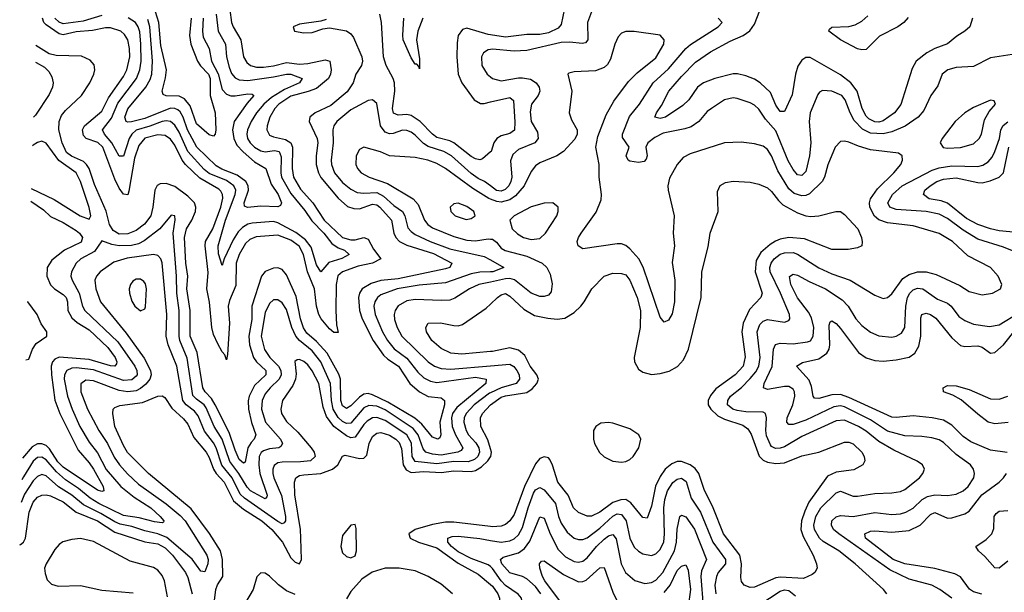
# Model space of a CAD drawing. Header units: inches. Extents: x 1694797 to 1849917, y 907313 to 1017959.
# Tile 317 of 656: x 1697807 to 1702394, y 1006777 to 1009444. Entities that reach past the tile are written whole.
import ezdxf

# ---------------------------------------------------------------- set-up
doc = ezdxf.new("R2010")
doc.units = ezdxf.units.IN
doc.header["$MEASUREMENT"] = 0
doc.layers.add('B6090', color=7, linetype='Continuous')
doc.layers.add('B7000', color=7, linetype='Continuous')

msp = doc.modelspace()

# ---------------------------------------------------------------- linework, layer by layer
at = {"layer": 'B6090', "color": 5}
for points, elevation in [([(1698778.3, 1009550), (1698793.7, 1009430), (1698800.7, 1009410), (1698837, 1009350), (1698850.1, 1009270), (1698864.3, 1009244.3), (1698881.5, 1009230), (1698910, 1009222.5), (1698943.1, 1009223.1), (1698990, 1009228.7), (1699050, 1009244), (1699110, 1009237.2), (1699150, 1009240.2), (1699230, 1009257.4), (1699252.5, 1009250), (1699257.7, 1009210), (1699254.6, 1009190), (1699245.1, 1009170), (1699190, 1009123.7), (1699151.5, 1009108.5), (1699070, 1009087.5), (1699013.9, 1009050), (1698995.5, 1009030), (1698972.6, 1008990), (1698959.3, 1008950), (1698958.3, 1008930), (1698970, 1008906.6), (1698990, 1008897.7), (1699045.5, 1008885.5), (1699070.1, 1008870), (1699077.1, 1008850), (1699075.8, 1008750), (1699082.5, 1008710), (1699114.4, 1008654.4), (1699172.1, 1008590), (1699225.7, 1008510), (1699310.8, 1008430), (1699350, 1008418), (1699370, 1008418.2), (1699410, 1008429.2), (1699430, 1008422.1), (1699455.4, 1008375.4), (1699488.8, 1008330), (1699451.2, 1008310), (1699384, 1008296), (1699310.1, 1008270), (1699288.5, 1008251.5), (1699280.7, 1008210), (1699279.8, 1008090), (1699282.8, 1008022.8), (1699290, 1007987.6), (1699270, 1007987), (1699250, 1008003.7), (1699211.1, 1008050), (1699200.4, 1008070), (1699189.4, 1008109.4), (1699180.1, 1008190), (1699147.7, 1008270), (1699129.7, 1008350), (1699108.7, 1008388.7), (1699070, 1008417), (1699010, 1008440.7), (1698908, 1008432), (1698879.5, 1008420.5), (1698859.1, 1008400.9), (1698829.2, 1008350.8), (1698815.5, 1008310), (1698813.5, 1008206.5), (1698784.4, 1008135.6), (1698778.8, 1008110), (1698784.1, 1008030), (1698775.2, 1007884.8), (1698770, 1007859), (1698763.3, 1007883.3), (1698750, 1007896.4), (1698730, 1007934), (1698710, 1007978.2), (1698701.3, 1008010), (1698691.7, 1008128.3), (1698679.4, 1008190), (1698685.6, 1008265.6), (1698671.4, 1008390), (1698672.5, 1008410), (1698706.8, 1008470), (1698743.9, 1008570), (1698752.7, 1008612.7), (1698751.9, 1008630), (1698744.4, 1008644.4), (1698734.5, 1008654.5), (1698646, 1008706), (1698579.6, 1008770), (1698563.5, 1008790), (1698530, 1008859.4), (1698510, 1008887.1), (1698484.1, 1008904.1), (1698450, 1008908), (1698390, 1008891.2), (1698361.8, 1008858.2), (1698341.9, 1008798.1), (1698315.3, 1008644.7), (1698310, 1008628.7), (1698290, 1008630.6), (1698270, 1008658.4), (1698250, 1008701.6), (1698193.7, 1008850), (1698171.3, 1008871.3), (1698116.8, 1008890), (1698103.8, 1008903.8), (1698098.9, 1008930), (1698108.4, 1008950), (1698190, 1009018.1), (1698221, 1009079), (1698290, 1009179.8), (1698305.7, 1009210), (1698319.8, 1009270), (1698318.9, 1009310), (1698311.3, 1009350), (1698295.4, 1009375.4), (1698277.3, 1009390), (1698230, 1009406.2), (1698206.3, 1009406.3), (1698146.3, 1009393.7), (1698070, 1009386.5), (1698010, 1009373.6), (1697990, 1009377.1), (1697930, 1009419.5), (1697919.8, 1009430), (1697912.5, 1009450)], 880), ([(1698722.5, 1009470), (1698730.8, 1009390), (1698765.7, 1009330), (1698770.8, 1009270), (1698782.5, 1009222.5), (1698793.3, 1009193.3), (1698810, 1009172.5), (1698830, 1009163.1), (1698870, 1009161.1), (1698990, 1009177.1), (1699050, 1009190.6), (1699070, 1009189.7), (1699123.6, 1009170), (1699110.2, 1009150), (1699040.9, 1009119.1), (1698979.5, 1009080.5), (1698944.6, 1009050), (1698910.1, 1009010), (1698884.9, 1008970), (1698867.7, 1008930), (1698864.5, 1008910), (1698868.4, 1008890), (1698880.5, 1008870), (1698901.4, 1008850), (1698930, 1008832.9), (1698950, 1008828.8), (1698994.6, 1008834.6), (1699015, 1008830), (1699024.8, 1008804.8), (1699023.5, 1008730), (1699027, 1008710), (1699070, 1008634.3), (1699135.2, 1008555.2), (1699167.3, 1008507.3), (1699223.4, 1008450), (1699261.3, 1008401.3), (1699290, 1008381.6), (1699319.6, 1008370), (1699342.3, 1008350), (1699308.1, 1008331.9), (1699247.7, 1008312.3), (1699210, 1008269.8), (1699190, 1008301.4), (1699164.5, 1008384.5), (1699138.5, 1008418.5), (1699092.7, 1008452.7), (1699010, 1008497.6), (1698990, 1008504), (1698890, 1008496.7), (1698869.2, 1008490.8), (1698844.2, 1008475.8), (1698824.6, 1008455.4), (1698802, 1008418), (1698759.8, 1008330), (1698750, 1008299.3), (1698732.5, 1008352.5), (1698731.2, 1008390), (1698766, 1008510), (1698811, 1008630), (1698813.6, 1008650), (1698804.8, 1008670), (1698770, 1008695.1), (1698690, 1008726.6), (1698666.4, 1008746.4), (1698590, 1008829.9), (1698550, 1008919.7), (1698530, 1008953), (1698510, 1008969.9), (1698490, 1008973.1), (1698470, 1008969.7), (1698412.8, 1008947.2), (1698350, 1008929.3), (1698329.5, 1008910.5), (1698316.4, 1008890), (1698290, 1008808.2), (1698270, 1008807.9), (1698236.2, 1008870), (1698201.4, 1008910), (1698192.4, 1008930), (1698234.2, 1008985.8), (1698264.8, 1009055.2), (1698350.4, 1009169.6), (1698367, 1009210), (1698373.2, 1009250), (1698371.6, 1009330), (1698366.9, 1009386.9), (1698359.4, 1009410), (1698346.5, 1009430), (1698312.6, 1009452.6)], 860), ([(1698605.5, 1009450), (1698598.5, 1009370), (1698604.5, 1009330), (1698635.8, 1009250), (1698649.1, 1009229.1), (1698686.7, 1009190), (1698695, 1009170), (1698694.5, 1009090), (1698716.8, 1009010), (1698720.2, 1008930), (1698717, 1008910), (1698710, 1008900.7), (1698690, 1008906.9), (1698630, 1008958.5), (1698601.7, 1009041.7), (1698575.2, 1009075.2), (1698550, 1009088.1), (1698489.4, 1009089.4), (1698474.9, 1009094.9), (1698469.9, 1009110), (1698486.7, 1009173.3), (1698490.3, 1009210), (1698463.9, 1009323.9), (1698454.7, 1009430), (1698439.6, 1009479.6)], 820), ([(1700000, 1008827.6), (1699963.6, 1008796.4), (1699950, 1008790.8), (1699930, 1008795.8), (1699910, 1008806.6), (1699830, 1008870), (1699810, 1008880.1), (1699750, 1008895.1), (1699730, 1008910.4), (1699673.2, 1008970), (1699630, 1008997.6), (1699610, 1009002.8), (1699570, 1008999.7), (1699547.6, 1009007.6), (1699543.5, 1009030), (1699554.3, 1009110), (1699552.3, 1009150), (1699547.5, 1009170), (1699513.9, 1009230), (1699501.5, 1009270), (1699491.7, 1009430), (1699484.3, 1009470)], 920), ([(1699235, 1009445), (1699210, 1009436.2), (1699110, 1009423.1), (1699080.5, 1009410), (1699087.7, 1009390), (1699130, 1009383), (1699170, 1009384.4), (1699219.1, 1009400.9), (1699250, 1009406), (1699330, 1009391.2), (1699350, 1009378.2), (1699361.3, 1009361.3), (1699400.4, 1009270), (1699403.3, 1009250), (1699399.4, 1009230), (1699373.6, 1009190), (1699360.3, 1009150), (1699332.6, 1009107.4), (1699255.8, 1009044.2), (1699183.8, 1009010), (1699157.8, 1008990), (1699155, 1008970), (1699193.2, 1008890), (1699195.5, 1008870), (1699187.3, 1008810), (1699187.3, 1008770), (1699198.2, 1008730), (1699210, 1008708.1), (1699290, 1008612.9), (1699334.4, 1008574.4), (1699364.1, 1008564.1), (1699390, 1008563.2), (1699450, 1008584.3), (1699470, 1008580.9), (1699484.1, 1008570), (1699538.9, 1008510), (1699550.1, 1008450), (1699559.7, 1008430), (1699576.6, 1008410), (1699610, 1008394.2), (1699734.4, 1008354.4), (1699820.7, 1008310), (1699810.2, 1008290), (1699790, 1008283.6), (1699570, 1008236.3), (1699490, 1008228.6), (1699444.7, 1008215.3), (1699402.3, 1008190), (1699389.8, 1008170.2), (1699385.5, 1008150), (1699389.2, 1008090), (1699402, 1008050), (1699454, 1007950), (1699502, 1007882), (1699522.1, 1007862.1), (1699570.9, 1007830), (1699624.9, 1007750), (1699670, 1007710.8), (1699710, 1007689), (1699770, 1007683.3), (1699786.6, 1007670), (1699785.2, 1007650), (1699763.7, 1007570), (1699768.6, 1007510), (1699763.5, 1007496.5), (1699754.4, 1007490), (1699730, 1007500.2), (1699680.3, 1007560.3), (1699647.7, 1007587.7), (1699521.9, 1007661.9), (1699450, 1007696.1), (1699430, 1007702.6), (1699410, 1007699.6), (1699390, 1007686.3), (1699350, 1007645.2), (1699330, 1007632.9), (1699310, 1007645.8), (1699303.5, 1007670), (1699301.2, 1007770), (1699293.6, 1007793.6), (1699239.3, 1007890), (1699190, 1007944.7), (1699144.1, 1007984.1), (1699128.3, 1008008.3), (1699115.2, 1008050), (1699094.5, 1008154.5), (1699050, 1008255), (1699030, 1008279.6), (1699010, 1008287.6), (1698990, 1008286.6), (1698950, 1008270.5), (1698934.1, 1008250), (1698888.6, 1008110), (1698887.6, 1008047.6), (1698875, 1007970), (1698877, 1007930), (1698896.2, 1007870), (1698910.7, 1007850.7), (1698954.3, 1007810), (1698953.1, 1007790), (1698900.6, 1007739.4), (1698875.4, 1007690), (1698871.2, 1007668.8), (1698872.5, 1007630), (1698887.2, 1007567.2), (1698907.1, 1007510), (1698899.6, 1007490), (1698884.8, 1007475.2), (1698870.1, 1007450), (1698857.1, 1007382.9), (1698850, 1007378), (1698830, 1007395.7), (1698810, 1007439.1), (1698782, 1007522), (1698718.3, 1007650), (1698699.7, 1007679.7), (1698670.6, 1007710), (1698660.4, 1007730), (1698633.1, 1007893.1), (1698601.7, 1007970), (1698600.4, 1008090), (1698585.9, 1008190), (1698590.7, 1008250), (1698581.4, 1008310), (1698574.2, 1008430), (1698583.7, 1008470), (1698609.6, 1008510), (1698625.8, 1008550), (1698627.2, 1008570), (1698620.8, 1008590), (1698590, 1008621.8), (1698530, 1008666.1), (1698490, 1008681.4), (1698460.9, 1008679.1), (1698447.9, 1008672.1), (1698437.2, 1008650), (1698427.3, 1008570), (1698417.2, 1008530), (1698388.9, 1008491.1), (1698350, 1008462.1), (1698310, 1008445.8), (1698270, 1008445.3), (1698242.1, 1008462.1), (1698224.5, 1008490), (1698210, 1008552.1), (1698155.5, 1008675.5), (1698130, 1008750.5), (1698118.3, 1008770), (1698103.5, 1008783.5), (1698047.8, 1008807.8), (1698025.6, 1008825.6), (1698004.8, 1008870), (1697989.6, 1008930), (1697991.4, 1008970), (1698002.1, 1008997.9), (1698019.9, 1009020.1), (1698094.6, 1009090), (1698134, 1009150), (1698152.4, 1009190), (1698156.6, 1009210), (1698153.5, 1009233.5), (1698135.7, 1009255.7), (1698094.3, 1009274.3), (1697976.2, 1009276.2), (1697944.1, 1009284.1), (1697882.3, 1009323.8)], 920), ([(1698190, 1009463.2), (1698102.8, 1009437.2), (1698010, 1009424.5), (1697990, 1009431.8), (1697971.1, 1009450)], 860), ([(1698662.1, 1009450), (1698658, 1009390), (1698661.6, 1009361.6), (1698690.1, 1009310), (1698699.9, 1009250), (1698732.1, 1009192.1), (1698750, 1009118.7), (1698770, 1009096.9), (1698790, 1009089.7), (1698810, 1009088.5), (1698870, 1009098.9), (1698890, 1009097.1), (1698898.2, 1009090), (1698865.9, 1009054.1), (1698806.1, 1008970), (1698798.9, 1008930), (1698804.4, 1008890), (1698818.6, 1008858.6), (1698847.6, 1008827.6), (1698901.3, 1008781.3), (1698954.2, 1008750), (1698978.4, 1008678.4), (1699011.4, 1008630), (1699026.7, 1008590), (1699022, 1008578), (1699010, 1008572.2), (1698930, 1008575.7), (1698868.6, 1008568.6), (1698854.9, 1008574.9), (1698852.4, 1008590), (1698873.5, 1008650), (1698871.8, 1008670), (1698860.5, 1008690), (1698820.2, 1008720.2), (1698748, 1008748), (1698722.4, 1008762.4), (1698631.5, 1008850), (1698588.1, 1008930), (1698569.1, 1008990), (1698554.5, 1009014.5), (1698543.6, 1009023.6), (1698530, 1009030.8), (1698510, 1009031.5), (1698390, 1008982.8), (1698327.9, 1008967.9), (1698310, 1008966.1), (1698302.9, 1008970), (1698296.9, 1008990), (1698310, 1009028.2), (1698394.4, 1009130), (1698414.6, 1009165.4), (1698422.4, 1009190), (1698426.3, 1009250), (1698413.9, 1009410), (1698403.9, 1009443.9)], 840), ([(1699685.7, 1009450), (1699662.4, 1009390), (1699656.2, 1009350), (1699670, 1009262), (1699670, 1009214), (1699666.3, 1009226.3), (1699656.3, 1009236.3), (1699650, 1009236.3), (1699630, 1009265.8), (1699593.6, 1009350), (1699591.1, 1009371.1), (1699596.4, 1009450)], 880), ([(1700000, 1009372.9), (1699990, 1009374.5), (1699890, 1009404.7), (1699870, 1009397.3), (1699850.1, 1009370), (1699844.2, 1009335.8), (1699842.9, 1009270), (1699850.1, 1009190), (1699866.4, 1009150), (1699924.1, 1009070), (1699953.9, 1009053.9), (1699970, 1009053.7), (1700000, 1009060.4)], 920), ([(1700000, 1009304.4), (1699990, 1009303), (1699967.5, 1009290), (1699957.6, 1009270), (1699960.5, 1009230), (1699984.6, 1009190), (1700000, 1009177.4)], 940), ([(1697879.8, 1009245.8), (1697884.2, 1009244.2), (1697923, 1009223), (1697942.7, 1009202.7), (1697957.1, 1009177.1), (1697962.5, 1009150), (1697960.1, 1009130), (1697944.3, 1009095.7), (1697880.3, 1008999.7), (1697871.5, 1008989.7)], 920), ([(1700000, 1008669.9), (1699972.6, 1008690), (1699943.3, 1008703.3), (1699910, 1008727.7), (1699819.2, 1008810), (1699782.2, 1008830), (1699710, 1008852.9), (1699687.7, 1008867.7), (1699650, 1008906.2), (1699630, 1008919.9), (1699610, 1008928), (1699590, 1008928.4), (1699546.5, 1008913.5), (1699530, 1008912.1), (1699510, 1008919.3), (1699487.5, 1008950), (1699470, 1009053.6), (1699450, 1009071.1), (1699430, 1009067.6), (1699350, 1009024.2), (1699284, 1008970), (1699270.9, 1008950), (1699266.3, 1008930), (1699267.9, 1008870), (1699257.8, 1008790), (1699259.5, 1008770), (1699272.7, 1008730), (1699310, 1008685), (1699350, 1008653.9), (1699379.5, 1008639.5), (1699410, 1008635.4), (1699470, 1008638.5), (1699502.2, 1008622.2), (1699550, 1008578.3), (1699591, 1008551), (1699601.6, 1008530), (1699615.1, 1008475.1), (1699630, 1008457.1), (1699650, 1008443.5), (1699719.8, 1008410), (1699810, 1008376.9), (1699970, 1008341.1), (1700000, 1008324.6)], 940), ([(1697860.7, 1008657.4), (1697967, 1008607), (1698089.1, 1008530), (1698130, 1008514), (1698138.8, 1008530), (1698130.6, 1008569.4), (1698089.9, 1008690), (1698070, 1008729.9), (1697988.5, 1008788.5), (1697930, 1008869), (1697910, 1008877.7)], 940), ([(1697910, 1008877.7), (1697890, 1008872.2), (1697870, 1008858.9), (1697867.1, 1008855.9)], 940), ([(1700000, 1008608.3), (1699991.7, 1008611.7), (1699917.6, 1008657.6), (1699790, 1008750.4), (1699750, 1008773.3), (1699708, 1008790), (1699650, 1008801.6), (1699530, 1008809), (1699488.5, 1008828.5), (1699410, 1008849.7), (1699390, 1008839.7), (1699375, 1008810), (1699373.5, 1008770), (1699381, 1008750), (1699398.2, 1008730), (1699435.3, 1008710), (1699520.7, 1008680.7), (1699639.4, 1008610), (1699663, 1008583), (1699692.3, 1008510), (1699708.4, 1008490), (1699730, 1008474.7), (1699830, 1008433.7), (1699890, 1008417.6), (1699930, 1008413.4), (1699990, 1008423.3), (1700000, 1008422)], 960), ([(1697858.8, 1008598.6), (1697918.4, 1008558.4), (1697950, 1008527.8), (1698010, 1008499.6), (1698070, 1008461.3), (1698085.3, 1008450), (1698099.7, 1008430), (1698093.1, 1008406.9), (1698015.5, 1008370), (1697956.1, 1008323.9), (1697934.4, 1008290), (1697932.7, 1008250), (1697950, 1008208.8), (1697968.8, 1008190), (1698010, 1008164.3), (1698022.7, 1008150), (1698029.4, 1008130), (1698031.5, 1008090), (1698050, 1008055.9), (1698073.9, 1008033.9), (1698130, 1007999.2), (1698217.3, 1007917.3), (1698251.7, 1007870), (1698259.9, 1007850), (1698258.2, 1007841.8), (1698250.1, 1007829.9), (1698230, 1007831.1), (1698130, 1007861.4), (1697990, 1007871.7), (1697970, 1007862.9), (1697959.9, 1007850), (1697954.1, 1007830), (1697954.3, 1007790), (1697971.1, 1007671.1), (1697994.1, 1007610), (1698079.1, 1007439.1), (1698130, 1007380.8), (1698150, 1007351.1), (1698196, 1007270), (1698198.3, 1007250), (1698190, 1007245.9), (1698170, 1007252.6), (1698010, 1007359.6), (1697985.2, 1007385.2), (1697945.7, 1007445.7), (1697930, 1007460.7), (1697910, 1007469.1), (1697890, 1007468), (1697865.6, 1007454.4), (1697819.9, 1007401.4)], 920), ([(1700000, 1008269.6), (1699950, 1008267.6), (1699910, 1008260.5), (1699790, 1008219), (1699667.9, 1008207.9), (1699564.9, 1008190), (1699490, 1008162.1), (1699473.5, 1008150), (1699460.6, 1008130), (1699456.5, 1008110), (1699462.8, 1008070), (1699497.3, 1007990), (1699519.7, 1007950), (1699551.6, 1007911.6), (1699610, 1007866.9), (1699661.8, 1007801.8), (1699690, 1007776), (1699720.4, 1007760.4), (1699750, 1007754.5), (1699930, 1007778.4), (1699979.5, 1007770), (1699978.3, 1007750), (1699842.8, 1007637.2), (1699823.9, 1007610), (1699818.1, 1007590), (1699821.1, 1007550), (1699836.5, 1007510), (1699871.8, 1007450), (1699862.8, 1007437.2), (1699847.6, 1007430), (1699770, 1007416.5), (1699730, 1007419.7), (1699699, 1007430), (1699685.8, 1007445.8), (1699663.9, 1007510), (1699640.3, 1007540.3), (1699510, 1007626.4), (1699470, 1007644.6), (1699432.9, 1007647.1), (1699410, 1007636.4), (1699350, 1007565.3), (1699330, 1007562.5), (1699310, 1007571.9), (1699290, 1007590.6), (1699267.5, 1007630), (1699260.1, 1007670), (1699255.4, 1007750), (1699209.9, 1007850), (1699170, 1007901.8), (1699109.8, 1007949.8), (1699093.4, 1007970), (1699074.3, 1008010), (1699050, 1008094.6), (1699030, 1008125.7), (1699010, 1008139.4), (1698990, 1008139), (1698970, 1008121.8), (1698950, 1008079.7), (1698931.2, 1007970), (1698947.4, 1007907.4), (1698972.6, 1007870), (1699012.7, 1007830), (1699024.1, 1007810), (1699025.7, 1007790), (1699016.2, 1007770), (1698973.2, 1007730), (1698950, 1007700.9), (1698936.6, 1007670), (1698932.7, 1007630), (1698952.5, 1007570), (1699021.3, 1007490), (1699031.6, 1007470), (1699023.7, 1007456.3), (1699013.7, 1007450), (1698970, 1007445), (1698943.4, 1007436.6), (1698931.8, 1007428.2), (1698922.7, 1007410), (1698920.6, 1007370), (1698926.1, 1007330), (1698959.3, 1007230), (1698958.3, 1007221.7), (1698950, 1007212.9), (1698882.5, 1007250), (1698866.4, 1007266.4), (1698827.9, 1007330), (1698786.1, 1007386.1), (1698750.6, 1007490.6), (1698712.2, 1007550), (1698675.8, 1007635.8), (1698665.7, 1007650), (1698630, 1007676), (1698614.2, 1007694.2), (1698587.7, 1007867.7), (1698553.3, 1007950), (1698549.1, 1007970), (1698550.5, 1008090), (1698538.7, 1008170), (1698537.1, 1008250), (1698521.1, 1008450), (1698531.7, 1008511.7), (1698529.6, 1008529.6), (1698512.7, 1008532.7), (1698459.4, 1008470), (1698386, 1008414), (1698360.3, 1008399.7), (1698327.3, 1008392.7), (1698270, 1008390.2), (1698236.5, 1008396.5), (1698190, 1008413.8), (1698156, 1008364), (1698091, 1008330), (1698070.1, 1008310), (1698047.7, 1008270), (1698045.4, 1008250), (1698051.2, 1008230), (1698084.6, 1008170), (1698100.1, 1008110), (1698110.6, 1008090), (1698263.7, 1007943.7), (1698343.7, 1007830), (1698352.7, 1007810), (1698354, 1007790), (1698350, 1007783), (1698330, 1007766.1), (1698290, 1007763.2), (1698150, 1007813.2), (1698070, 1007822.4), (1698050, 1007820.7), (1698025.9, 1007810), (1698015.7, 1007790), (1698014.3, 1007770), (1698029.4, 1007690), (1698050.7, 1007630), (1698087.6, 1007550), (1698130, 1007476), (1698170, 1007427.3), (1698210, 1007349.1), (1698277.5, 1007270), (1698340.3, 1007220.3), (1698418.4, 1007170), (1698461.9, 1007130), (1698478.8, 1007110), (1698476.6, 1007103.4), (1698470, 1007100.3), (1698435.4, 1007104.6), (1698363.9, 1007123.9), (1698290, 1007135.1), (1698176.2, 1007190), (1698134.8, 1007214.8), (1698080.4, 1007260.4), (1698020.7, 1007300.7), (1697978.6, 1007338.6), (1697930, 1007394.3), (1697910, 1007406.6), (1697890, 1007404.2), (1697870, 1007388.1), (1697824.4, 1007315.6), (1697816.7, 1007301.2)], 940), ([(1700000, 1007705.8), (1699996.1, 1007703.9), (1699924.9, 1007650), (1699886.4, 1007610), (1699877.4, 1007590), (1699876.2, 1007570), (1699887.5, 1007530), (1699897.7, 1007510), (1699932.4, 1007472.4), (1699946.3, 1007450), (1699948.8, 1007430), (1699940.5, 1007410), (1699925.2, 1007394.8), (1699895.5, 1007384.5), (1699830, 1007385.5), (1699750, 1007375.7), (1699650, 1007386.9), (1699636, 1007410), (1699631.6, 1007471.6), (1699610, 1007509.9), (1699510, 1007577.9), (1699470, 1007591.7), (1699450, 1007589.6), (1699425.4, 1007574.6), (1699410, 1007559), (1699370, 1007499.9), (1699350, 1007495.7), (1699330, 1007505), (1699269.6, 1007549.6), (1699236.4, 1007596.4), (1699219.9, 1007639.9), (1699199.9, 1007750), (1699170, 1007809.1), (1699150, 1007835.7), (1699130, 1007852.4), (1699110, 1007861.2), (1699100.2, 1007859.8), (1699088.5, 1007851.5), (1699095.2, 1007795.2), (1699091.7, 1007770), (1699079.5, 1007740.5), (1699031.9, 1007670), (1699023.8, 1007630), (1699027.3, 1007610), (1699050, 1007571.8), (1699102.4, 1007522.4), (1699164.6, 1007450), (1699178.3, 1007430), (1699183.5, 1007410), (1699162, 1007390), (1699115.3, 1007384.7), (1699030, 1007383.8), (1699010, 1007379.4), (1698993.1, 1007366.9), (1698986.2, 1007350), (1698985.9, 1007330), (1698990.5, 1007310), (1699027.3, 1007227.3), (1699045.3, 1007130), (1699045.5, 1007110), (1699039.2, 1007100.8), (1699030, 1007096.4), (1699010, 1007106.2), (1698854.9, 1007214.9), (1698834.1, 1007234.1), (1698797.4, 1007310), (1698749.1, 1007369.1), (1698722, 1007450), (1698710, 1007473), (1698668.1, 1007528.1), (1698638.7, 1007598.7), (1698620.9, 1007620.9), (1698582.8, 1007650), (1698566.6, 1007670), (1698538.3, 1007830), (1698498.9, 1007930), (1698489.9, 1007969.9), (1698491.8, 1008070), (1698470.9, 1008310.9), (1698463.9, 1008330), (1698450, 1008346), (1698430, 1008349.9), (1698307.1, 1008332.9), (1698245.7, 1008314.3), (1698182, 1008270), (1698165.1, 1008250), (1698157.6, 1008230), (1698162.2, 1008190), (1698183.1, 1008130), (1698303.4, 1007983.4), (1698387.4, 1007867.4), (1698416.9, 1007810), (1698418.8, 1007790), (1698412.8, 1007770), (1698394.4, 1007745.6), (1698370, 1007725.7), (1698350, 1007715.9), (1698310, 1007711), (1698270, 1007716.8), (1698150, 1007761.9), (1698114.4, 1007765.6), (1698092.4, 1007747.6), (1698091, 1007710), (1698122.1, 1007630), (1698176, 1007530), (1698216.5, 1007470), (1698246.9, 1007406.9), (1698271.4, 1007371.4), (1698308.7, 1007328.7), (1698360.4, 1007280.4), (1698489.2, 1007189.2), (1698555, 1007135), (1698577.3, 1007110), (1698679.4, 1006950), (1698684.7, 1006930), (1698683.8, 1006910), (1698670, 1006872.8), (1698650, 1006876), (1698610.8, 1006930.8), (1698491.8, 1007031.8), (1698450, 1007049.1), (1698390, 1007063), (1698330, 1007084.2), (1698275, 1007095), (1698250, 1007105.7), (1698184.4, 1007144.4), (1698103.9, 1007183.9), (1698050, 1007230.2), (1697987.9, 1007267.9), (1697930, 1007318.9), (1697910, 1007325.1), (1697890, 1007315.8), (1697870, 1007295.8), (1697830, 1007234.9), (1697813.3, 1007195.9)], 960), ([(1700000, 1008221.8), (1699945.2, 1008210), (1699902.7, 1008190), (1699833.7, 1008146.3), (1699810, 1008137.5), (1699770, 1008135.2), (1699650, 1008141.3), (1699610, 1008134.1), (1699570, 1008110.5), (1699555.9, 1008090), (1699551.2, 1008070), (1699552.9, 1008047.1), (1699565.3, 1008010), (1699587.8, 1007970), (1699709.1, 1007850), (1699739.3, 1007830), (1699770, 1007819.4), (1699816.2, 1007816.2), (1700000, 1007832.1)], 960), ([(1697834.8, 1007859.8), (1697850, 1007863.1), (1697866, 1007910), (1697883.5, 1007936.5), (1697933.4, 1007970), (1697933.5, 1007990), (1697907.4, 1008027.4), (1697888.3, 1008070), (1697845.2, 1008130), (1697843.6, 1008131.6)], 880), ([(1700000, 1007897.9), (1699866, 1007886), (1699814.9, 1007890), (1699770, 1007912.5), (1699726.3, 1007950), (1699702.6, 1007990), (1699699, 1008010), (1699710.2, 1008029.8), (1699767.4, 1008032.6), (1699830, 1008019.1), (1699850, 1008018.7), (1699870, 1008024.5), (1699979.4, 1008100.6), (1700000, 1008119.6)], 980), ([(1698710, 1006701.1), (1698720.9, 1006790), (1698728.4, 1006811.6), (1698753.7, 1006850), (1698751.7, 1006930), (1698741.6, 1006970), (1698691.6, 1007051.6), (1698605.8, 1007165.8), (1698406.8, 1007330), (1698308.9, 1007428.9), (1698290, 1007460.2), (1698250.1, 1007550), (1698240.1, 1007610), (1698242.8, 1007630), (1698250, 1007638), (1698272.8, 1007647.2), (1698379.3, 1007660.7), (1698450, 1007690.6), (1698470, 1007691.6), (1698483.6, 1007683.6), (1698515.3, 1007635.3), (1698570, 1007585.3), (1698590, 1007560.5), (1698618.6, 1007498.6), (1698675.8, 1007430), (1698690, 1007404.7), (1698709.9, 1007350), (1698722.1, 1007330), (1698759.8, 1007290), (1698803.4, 1007203.4), (1698850, 1007163.9), (1698934.9, 1007110), (1698982, 1007070), (1699031.3, 1007011.3), (1699070, 1006938.3), (1699090, 1006917), (1699110, 1006909.9), (1699120.4, 1006930), (1699117, 1007030), (1699114.8, 1007070), (1699088.9, 1007231.1), (1699086.8, 1007290), (1699093.4, 1007310), (1699110, 1007320.4), (1699130, 1007324.9), (1699210, 1007330.3), (1699264.1, 1007350), (1699289.5, 1007370), (1699310, 1007411.1), (1699323.7, 1007416.3), (1699390, 1007400.5), (1699410, 1007401.2), (1699423.5, 1007416.5), (1699434.9, 1007470), (1699450, 1007502), (1699470, 1007517.7), (1699490, 1007521.4), (1699530, 1007508.8), (1699559.7, 1007490), (1699574.2, 1007474.2), (1699586.3, 1007446.3), (1699593.7, 1007370), (1699607.1, 1007347.1), (1699630, 1007335.5), (1699690, 1007340.2), (1699770, 1007334.3), (1699830, 1007343.5), (1699910, 1007340.2), (1699930, 1007344.4), (1699958.4, 1007361.6), (1699988.3, 1007390), (1700000, 1007408.2)], 980), ([(1700000, 1007445.4), (1699987.5, 1007487.5), (1699955.1, 1007550), (1699953.5, 1007590), (1699962.7, 1007610), (1700000, 1007649.7)], 980), ([(1697806.9, 1006998.4), (1697810, 1006999), (1697825, 1007010), (1697833.8, 1007030), (1697850.7, 1007150), (1697870, 1007197.2), (1697890, 1007219.6), (1697910, 1007229.4), (1697930, 1007231.2), (1697950, 1007226.2), (1698010, 1007198.1), (1698070, 1007149.9), (1698170, 1007110.2), (1698250, 1007057.8), (1698390, 1007012.3), (1698450, 1007002.3), (1698484, 1006984), (1698518.8, 1006950), (1698578.9, 1006870), (1698590, 1006846.2), (1698610.6, 1006770)], 980), ([(1700000, 1007083.4), (1699830, 1007104.1), (1699790, 1007103.1), (1699730, 1007092.3), (1699650, 1007070.1), (1699620.3, 1007050), (1699625.6, 1007030), (1699665.3, 1007010), (1699750, 1006983.9), (1699850, 1006912.9), (1699942, 1006862), (1700000, 1006813.7)], 980), ([(1700000, 1006896.8), (1699990, 1006905.6), (1699910, 1006934.5), (1699850, 1006966.3), (1699819.3, 1006990), (1699801.9, 1007010), (1699801, 1007030), (1699822.4, 1007037.6), (1699850, 1007037.8), (1699950, 1007027.2), (1700000, 1007018.6)], 960), ([(1698495.4, 1006755.4), (1698481, 1006830), (1698470, 1006855.6), (1698450, 1006881), (1698430, 1006893.3), (1698322.3, 1006922.3), (1698150, 1007014.4), (1698090, 1007027.2), (1698050, 1007023.6), (1698008.6, 1007011.4), (1697990, 1006999.4), (1697970, 1006976.8), (1697930.2, 1006910), (1697923.2, 1006890), (1697924.8, 1006864.8), (1697935.3, 1006835.3), (1697954.8, 1006814.8), (1697985.9, 1006805.9), (1698090, 1006809.3), (1698190, 1006786.5), (1698335.3, 1006775.3)], 1020), ([(1699090, 1006766.6), (1699050, 1006784.4), (1699012, 1006812), (1698970, 1006852.5), (1698950, 1006865.6), (1698930, 1006868.3), (1698911, 1006849), (1698894.8, 1006790), (1698858.5, 1006730)], 1020), ([(1699822.9, 1006770), (1699770, 1006815.6), (1699710, 1006851.5), (1699650, 1006876.6), (1699575.3, 1006890), (1699510, 1006889.9), (1699448.7, 1006871.3), (1699401, 1006839), (1699350, 1006780.5), (1699330, 1006746)], 1020)]:
    msp.add_lwpolyline(points, dxfattribs=dict(at, elevation=elevation))
for points, elevation in [([(1699850, 1008589.7), (1699830, 1008586.3), (1699812.2, 1008570), (1699815.6, 1008550), (1699835.3, 1008530), (1699886.7, 1008513.3), (1699910, 1008517.6), (1699929.4, 1008530), (1699922.4, 1008550), (1699890, 1008573.3)], 980), ([(1698370, 1008235.3), (1698350, 1008235.1), (1698334.3, 1008225.7), (1698322.8, 1008210), (1698317.3, 1008190), (1698318.5, 1008170), (1698330, 1008133.4), (1698343.6, 1008110), (1698370, 1008088.5), (1698390, 1008097.3), (1698393.1, 1008106.9), (1698397.5, 1008190), (1698392.8, 1008212.8), (1698385, 1008225)], 980), ([(1699370, 1007093.2), (1699350, 1007089), (1699310, 1007041.2), (1699303.2, 1006990), (1699310, 1006961.6), (1699330, 1006944.2), (1699350, 1006938), (1699370, 1006946.8), (1699375.6, 1006970), (1699374, 1007074)], 1020)]:
    msp.add_lwpolyline(points, close=True, dxfattribs=dict(at, elevation=elevation))
at = {"layer": 'B7000', "color": 5}
for points, elevation in [([(1700000, 1009855.2), (1700010, 1009845), (1700086, 1009806), (1700103.1, 1009790), (1700105.9, 1009770), (1700083.6, 1009710), (1700081.3, 1009690), (1700087, 1009667), (1700111, 1009631), (1700150, 1009600.5), (1700210, 1009577.7), (1700250, 1009569), (1700330, 1009565.9), (1700351, 1009551), (1700352.6, 1009532.6), (1700330, 1009421), (1700315.3, 1009404.7), (1700270, 1009382.7), (1700230, 1009375), (1700170, 1009374.3), (1700070, 1009361.6), (1700000, 1009372.9)], 920), ([(1700489.4, 1009530.6), (1700451.8, 1009430), (1700453.2, 1009350), (1700443.4, 1009336.6), (1700427.5, 1009332.5), (1700370, 1009339), (1700330, 1009337.3), (1700170, 1009300.8), (1700110, 1009297.4), (1700010, 1009305.9), (1700000, 1009304.4)], 940), ([(1702246.3, 1009450), (1702233.1, 1009410), (1702210.6, 1009389.4), (1702172.7, 1009367.3), (1702128.8, 1009331.2), (1702070, 1009309.3), (1702033.4, 1009290), (1701983.8, 1009250), (1701963.9, 1009216.1), (1701911.6, 1009048.4), (1701882.5, 1009010), (1701830, 1008972.3), (1701810, 1008966.5), (1701790, 1008967.3), (1701762.5, 1008982.5), (1701750, 1008994.9), (1701731.5, 1009030), (1701707.7, 1009110), (1701679.1, 1009150), (1701630, 1009187.3), (1701490, 1009268.2), (1701470, 1009268), (1701450, 1009254.6), (1701432.4, 1009227.6), (1701420.6, 1009190), (1701405.7, 1009094.3), (1701370, 1009015.4), (1701350, 1009016.8), (1701330, 1009045), (1701304.3, 1009104.3), (1701256.5, 1009150), (1701230, 1009166), (1701190, 1009181.4), (1701151.2, 1009191.2), (1701130, 1009191.1), (1701045.3, 1009170), (1700992.8, 1009150), (1700964.3, 1009130), (1700923.9, 1009070), (1700895.8, 1009044.2), (1700815.6, 1008990), (1700790, 1008984.1), (1700766, 1008990), (1700773.2, 1009010), (1700796.1, 1009043.9), (1700830.5, 1009110), (1700890, 1009179.3), (1700954.8, 1009245.2), (1701025.4, 1009294.6), (1701116.2, 1009343.8), (1701177.7, 1009370), (1701208, 1009392), (1701230, 1009423.5), (1701265.2, 1009514.8)], 920), ([(1702430, 1009281.8), (1702330, 1009266), (1702250, 1009225.5), (1702170, 1009220.5), (1702130.4, 1009210), (1702104.7, 1009190), (1702084.6, 1009135.4), (1702052.2, 1009090), (1702018.9, 1009021.1), (1701992.7, 1008990), (1701932.8, 1008947.2), (1701870, 1008921.6), (1701830, 1008911.5), (1701770, 1008915.5), (1701733.2, 1008933.2), (1701694.9, 1008974.9), (1701675.6, 1009010), (1701653.2, 1009070), (1701636.3, 1009090), (1701590, 1009110.5), (1701546.5, 1009113.5), (1701533.3, 1009106.7), (1701524.5, 1009095.5), (1701488.9, 1009010), (1701484.7, 1008970), (1701491.8, 1008870), (1701486, 1008810), (1701470, 1008737.2), (1701450, 1008718.8), (1701430, 1008721.6), (1701410, 1008745.7), (1701387.1, 1008787.1), (1701330, 1008926.7), (1701281, 1008981), (1701250, 1009026.6), (1701230, 1009045.3), (1701210, 1009055.8), (1701150, 1009077), (1701130, 1009079.8), (1701090, 1009070.7), (1701030, 1009030.7), (1701010, 1009015.3), (1700970.9, 1008969.1), (1700935.6, 1008944.4), (1700905.4, 1008934.6), (1700804.8, 1008915.2), (1700765.6, 1008894.4), (1700733.8, 1008870), (1700723.2, 1008850), (1700730.1, 1008810), (1700725.8, 1008794.2), (1700716.2, 1008783.8), (1700690, 1008778.5), (1700650, 1008784.1), (1700641.1, 1008790), (1700632.5, 1008810), (1700646.4, 1008850), (1700614.9, 1008894.9), (1700615, 1008910), (1700647.3, 1008992.7), (1700694.8, 1009050), (1700757.5, 1009150), (1700830, 1009214.7), (1700910, 1009309), (1700932.3, 1009327.7), (1701060.4, 1009410), (1701078.9, 1009430), (1701060.7, 1009450)], 940), ([(1701946.3, 1009453.7), (1701926, 1009430), (1701897.5, 1009410), (1701812.5, 1009367.5), (1701750, 1009305.3), (1701730, 1009303.1), (1701710, 1009307.4), (1701630, 1009349.9), (1701576.1, 1009390), (1701580.2, 1009399.8), (1701590.8, 1009409.2), (1701670, 1009412.1), (1701699.6, 1009420.4), (1701730, 1009436.7), (1701758.8, 1009461.2)], 880), ([(1701846.6, 1006770), (1701830.9, 1006790), (1701699.1, 1006910), (1701622.4, 1006970), (1701550, 1007013.9), (1701532.9, 1007030), (1701509.9, 1007070), (1701507, 1007090), (1701516.4, 1007130), (1701539.7, 1007170), (1701610, 1007240.9), (1701630, 1007247.6), (1701690, 1007225.5), (1701710, 1007224.5), (1701790, 1007237.5), (1701870, 1007239.6), (1701910, 1007246), (1701930, 1007255.7), (1701998.7, 1007310), (1702014.7, 1007330), (1702021.7, 1007350), (1702012.8, 1007370), (1701987.9, 1007387.9), (1701878.6, 1007438.6), (1701810, 1007479.1), (1701750, 1007527.9), (1701714.9, 1007550), (1701650, 1007579), (1701610, 1007575.1), (1701450, 1007503), (1701370, 1007454.8), (1701350, 1007448), (1701327.2, 1007447.2), (1701310, 1007455.4), (1701303.9, 1007463.9), (1701285.8, 1007505.8), (1701282.3, 1007530), (1701286.2, 1007590), (1701281.7, 1007610), (1701270, 1007615.9), (1701190, 1007616.9), (1701150, 1007624), (1701129.8, 1007630), (1701104.9, 1007650), (1701105.3, 1007670), (1701118.5, 1007690), (1701168.8, 1007731.2), (1701210, 1007772.9), (1701236, 1007804), (1701250.3, 1007830), (1701256.7, 1007870), (1701242, 1007990), (1701255.6, 1008024.4), (1701270, 1008039.6), (1701290, 1008046.9), (1701370, 1008035), (1701390, 1008043.1), (1701394.6, 1008050), (1701392.7, 1008070), (1701351.2, 1008170), (1701302.6, 1008270), (1701301.7, 1008290), (1701308.1, 1008310), (1701321.8, 1008330), (1701350, 1008351.1), (1701370, 1008358.3), (1701410, 1008359), (1701430, 1008351.3), (1701530, 1008287.9), (1701590, 1008259.4), (1701675.3, 1008230), (1701790, 1008160.2), (1701830, 1008146), (1701850, 1008150.2), (1701870, 1008167.1), (1701921.4, 1008238.6), (1701950, 1008256.8), (1701990, 1008269.3), (1702030, 1008269.2), (1702076.4, 1008256.4), (1702186.1, 1008206.1), (1702230, 1008178.5), (1702290, 1008161.8), (1702339.3, 1008170), (1702376.9, 1008190), (1702382.6, 1008210), (1702366, 1008250), (1702329.7, 1008290), (1702223.7, 1008343.7), (1702152.1, 1008410), (1702090, 1008448.6), (1701970, 1008483.2), (1701850, 1008497.1), (1701810, 1008511.9), (1701789, 1008529), (1701767.6, 1008570), (1701765.9, 1008590), (1701770.7, 1008610), (1701803.9, 1008656.1), (1701878.9, 1008730), (1701911.3, 1008770), (1701919.6, 1008790), (1701917.6, 1008810), (1701901.3, 1008821.3), (1701770, 1008837.5), (1701714.2, 1008854.2), (1701670, 1008874), (1701650, 1008878.2), (1701630, 1008876), (1701605.2, 1008850), (1701572.3, 1008767.7), (1701557, 1008710), (1701545.1, 1008690), (1701486.9, 1008633.1), (1701470, 1008624.7), (1701450, 1008623.1), (1701414.3, 1008634.3), (1701390, 1008655.8), (1701339.2, 1008739.2), (1701310, 1008809.8), (1701290, 1008839.4), (1701270, 1008854.9), (1701230, 1008865.7), (1701167.5, 1008872.5), (1701090, 1008869.8), (1700930, 1008818.5), (1700898.4, 1008801.6), (1700870.2, 1008770), (1700834.8, 1008705.2), (1700826.5, 1008670), (1700827.5, 1008650), (1700856.2, 1008530), (1700850.8, 1008450), (1700857, 1008390), (1700846.6, 1008313.4), (1700858.4, 1008230), (1700857.7, 1008130), (1700846.5, 1008073.5), (1700830, 1008043.7), (1700810, 1008034.5), (1700790, 1008058), (1700711.9, 1008291.9), (1700690.5, 1008330.5), (1700650, 1008376.3), (1700630, 1008392.5), (1700610, 1008400.2), (1700590, 1008400.5), (1700430, 1008377.2), (1700408.4, 1008390), (1700404.2, 1008410), (1700409.8, 1008430), (1700422.2, 1008450), (1700492.4, 1008547.6), (1700515.1, 1008604.9), (1700517, 1008630), (1700506.9, 1008710), (1700506.1, 1008770), (1700491.3, 1008850), (1700500.4, 1008899.6), (1700539.5, 1009000.5), (1700575.5, 1009064.5), (1700643.5, 1009156.5), (1700683.4, 1009196.6), (1700770, 1009266.2), (1700807, 1009330), (1700809.7, 1009350), (1700790, 1009371.7), (1700670, 1009388.5), (1700630, 1009388.9), (1700610, 1009380.4), (1700595.6, 1009364.4), (1700579.3, 1009330), (1700559.7, 1009260.3), (1700544.9, 1009235.1), (1700530, 1009221.7), (1700490, 1009205.6), (1700390, 1009200.5), (1700365.2, 1009194.8), (1700361, 1009190), (1700379, 1009110), (1700367.2, 1009010), (1700377.5, 1008977.5), (1700404.2, 1008930), (1700404.6, 1008910), (1700392.8, 1008887.2), (1700340.3, 1008830), (1700308.5, 1008810), (1700230, 1008776.8), (1700210, 1008762.5), (1700190, 1008737.2), (1700157.3, 1008670), (1700116.6, 1008623.4), (1700090, 1008605), (1700050, 1008594.1), (1700030, 1008596.2), (1700000, 1008608.3)], 960), ([(1700000, 1009177.4), (1700009.1, 1009170), (1700050, 1009158.4), (1700130, 1009172.5), (1700150, 1009173.5), (1700186.6, 1009166.6), (1700212.4, 1009150), (1700226.5, 1009130), (1700230.1, 1009110), (1700222, 1009090), (1700190.8, 1009050), (1700185.5, 1009014.5), (1700189.7, 1008970), (1700219.2, 1008919.2), (1700221.6, 1008890), (1700206.3, 1008870), (1700130, 1008839.1), (1700103.8, 1008816.2), (1700093.9, 1008786.1), (1700099.1, 1008710), (1700095.4, 1008690), (1700085.9, 1008670), (1700067.8, 1008652.2), (1700050, 1008645.6), (1700028.8, 1008648.8), (1700000, 1008669.9)], 940), ([(1700000, 1009060.4), (1700090, 1009080.5), (1700107, 1009067), (1700114.1, 1008965.9), (1700111.3, 1008928.7), (1700090, 1008913.6), (1700050, 1008902.6), (1700029.7, 1008890.3), (1700015.1, 1008870), (1700002.8, 1008830), (1700000, 1008827.6)], 920), ([(1702490, 1008344.7), (1702390, 1008383.6), (1702270, 1008421.8), (1702202.8, 1008462.8), (1702130, 1008517.8), (1702090, 1008538.4), (1702030, 1008551.1), (1701890, 1008560.1), (1701860.3, 1008570), (1701850.6, 1008590), (1701873.8, 1008630), (1701918.7, 1008670), (1702057.4, 1008742.6), (1702090, 1008753.9), (1702150, 1008763.4), (1702270, 1008759.2), (1702294, 1008766), (1702318.5, 1008781.5), (1702336.8, 1008803.2), (1702350, 1008830.2), (1702371.7, 1008890), (1702377.4, 1008930), (1702388.9, 1008951.1), (1702410, 1008967.2)], 940), ([(1702470, 1008450.3), (1702370, 1008461), (1702330, 1008469.9), (1702270, 1008490.5), (1702217.1, 1008517.1), (1702128.6, 1008588.6), (1702100.1, 1008600.1), (1702043.5, 1008610), (1702017.7, 1008630), (1702023.4, 1008650), (1702049.2, 1008670), (1702079.9, 1008690), (1702110, 1008700.4), (1702170, 1008706.9), (1702270, 1008684.7), (1702290, 1008684.6), (1702327.5, 1008692.5), (1702369.6, 1008710.4), (1702390, 1008730.2), (1702414.8, 1008850)], 920), ([(1700000, 1008119.6), (1700032.9, 1008150), (1700050, 1008162.2), (1700070, 1008167.8), (1700090, 1008156.5), (1700155, 1008095), (1700205.8, 1008065.8), (1700266.6, 1008053.4), (1700310.2, 1008049.8), (1700345.9, 1008054.1), (1700390, 1008080.3), (1700420.3, 1008110), (1700436.9, 1008130), (1700472.3, 1008190), (1700530, 1008248.7), (1700570, 1008263.2), (1700610, 1008262.3), (1700630, 1008254.8), (1700650, 1008230.9), (1700684, 1008150), (1700699.8, 1008090), (1700697.7, 1008010), (1700669.9, 1007870), (1700670.7, 1007850), (1700690, 1007816), (1700710, 1007802.5), (1700750, 1007791.4), (1700790, 1007795.7), (1700832.5, 1007807.5), (1700872, 1007828), (1700899.9, 1007860.1), (1700923.1, 1007910), (1700981.7, 1008150), (1700985.4, 1008270), (1701013.8, 1008386.2), (1701023.5, 1008450), (1701061.6, 1008550), (1701057, 1008643), (1701070, 1008671.5), (1701094.8, 1008685.2), (1701130, 1008691.8), (1701210, 1008686.4), (1701250, 1008678.2), (1701290, 1008660.3), (1701310, 1008643.5), (1701341.2, 1008601.2), (1701362.2, 1008582.2), (1701430, 1008544.6), (1701470, 1008529.8), (1701493.1, 1008526.9), (1701530, 1008530.7), (1701609.4, 1008550.6), (1701630, 1008549.8), (1701650, 1008535.8), (1701711.7, 1008470), (1701728.5, 1008430), (1701731.5, 1008408.5), (1701729.4, 1008390), (1701710, 1008380.9), (1701666.7, 1008373.3), (1701590, 1008373.8), (1701463.3, 1008423.3), (1701390, 1008429.7), (1701350, 1008422), (1701328.1, 1008411.9), (1701303.2, 1008396.8), (1701260.3, 1008359.7), (1701238.2, 1008321.8), (1701232.5, 1008270), (1701265.7, 1008170), (1701259.1, 1008150), (1701206.7, 1008093.3), (1701176.6, 1008030), (1701171.8, 1007990), (1701186.5, 1007873.5), (1701177.1, 1007830), (1701140.4, 1007790), (1701050, 1007724.6), (1701025.9, 1007694.1), (1701014.5, 1007670), (1701014.9, 1007650), (1701026.8, 1007630), (1701059.4, 1007599.4), (1701090, 1007582.7), (1701176.1, 1007556.1), (1701199.1, 1007539.1), (1701214.1, 1007514.1), (1701251.2, 1007411.2), (1701270, 1007392.4), (1701290, 1007383.9), (1701330, 1007377.6), (1701370, 1007379.7), (1701450, 1007412.7), (1701530.1, 1007429.9), (1701650, 1007476.3), (1701670, 1007475.6), (1701690, 1007468.7), (1701730.8, 1007430), (1701740.4, 1007410), (1701743.5, 1007390), (1701735.1, 1007370), (1701693, 1007347), (1701610, 1007336.4), (1701570, 1007318), (1701483.9, 1007196.1), (1701464.9, 1007155.1), (1701449.6, 1007110), (1701445.6, 1007070), (1701456.6, 1007036.6), (1701502.8, 1006950), (1701518.5, 1006910), (1701522.7, 1006890), (1701511.5, 1006870), (1701499.3, 1006860.7), (1701458.6, 1006841.4), (1701352, 1006848), (1701330, 1006844.9), (1701230, 1006800.8), (1701210, 1006799.8), (1701182, 1006810), (1701170, 1006828), (1701166.1, 1006846.1), (1701170.1, 1006910), (1701161.2, 1006950), (1701085.1, 1007050), (1701037.8, 1007170), (1700996.3, 1007256.3), (1700970.9, 1007330), (1700953.4, 1007353.4), (1700930.9, 1007370.9), (1700890, 1007385.6), (1700870, 1007385.5), (1700844.4, 1007375.6), (1700814.3, 1007350), (1700790, 1007317.1), (1700768.3, 1007271.7), (1700750, 1007178.7), (1700730, 1007122.6), (1700710, 1007125.8), (1700654.3, 1007194.3), (1700630, 1007208.9), (1700607.4, 1007207.4), (1700570, 1007194.8), (1700510, 1007150.1), (1700470, 1007132), (1700450, 1007131.7), (1700410, 1007148.9), (1700386.9, 1007170), (1700361.3, 1007230), (1700313.3, 1007290), (1700289, 1007369), (1700276.1, 1007396.1), (1700270, 1007403), (1700250, 1007407.9), (1700230, 1007399.8), (1700210, 1007375.8), (1700158.6, 1007270), (1700110, 1007140.2), (1700090.2, 1007109.8), (1700070, 1007092.8), (1700050, 1007085), (1700010, 1007082.2), (1700000, 1007083.4)], 980), ([(1700000, 1008422), (1700010, 1008420.8), (1700028.2, 1008408.2), (1700050, 1008380.1), (1700068.5, 1008368.5), (1700170, 1008341.9), (1700241.1, 1008310), (1700262, 1008290), (1700278.9, 1008258.9), (1700286.8, 1008213.2), (1700283.4, 1008176.6), (1700270, 1008160.7), (1700250, 1008154.9), (1700230, 1008155.3), (1700190, 1008169.9), (1700112.3, 1008232.3), (1700090, 1008237.9), (1700070, 1008236.9), (1700000, 1008221.8)], 960), ([(1700000, 1008324.6), (1700063.1, 1008290), (1700010.4, 1008270), (1700000, 1008269.6)], 940), ([(1702149.6, 1006749.6), (1702093.1, 1006790), (1702055.8, 1006810), (1701950, 1006837.6), (1701861.2, 1006881.2), (1701623.2, 1007050), (1701598.1, 1007070), (1701588.1, 1007090), (1701590.7, 1007110), (1701610, 1007128.5), (1701630, 1007134.8), (1701690, 1007130.1), (1701790, 1007148), (1701870, 1007139.2), (1701910, 1007141.9), (1701935.1, 1007150), (1701970, 1007169.6), (1702011.3, 1007208.7), (1702036, 1007224), (1702070, 1007230.9), (1702130, 1007228), (1702170, 1007234.1), (1702201.5, 1007250), (1702225.3, 1007270), (1702251.4, 1007310), (1702254.4, 1007330), (1702249.8, 1007350), (1702236.1, 1007370), (1702170, 1007418.5), (1702110, 1007474.3), (1702090, 1007486.8), (1702056.9, 1007496.9), (1702010, 1007503.4), (1701930, 1007505.4), (1701850, 1007527.6), (1701770, 1007580.4), (1701650, 1007640.9), (1701630, 1007645.1), (1701599.2, 1007640.8), (1701470, 1007578.5), (1701410, 1007558.3), (1701390, 1007558.9), (1701381, 1007570), (1701381.7, 1007590), (1701409.1, 1007650), (1701418.2, 1007690), (1701417.2, 1007710), (1701410, 1007723.7), (1701390, 1007735.2), (1701370, 1007735.7), (1701290, 1007721.6), (1701272.2, 1007730), (1701275.2, 1007750), (1701311.7, 1007828.3), (1701319.2, 1007910), (1701328.4, 1007931.6), (1701350, 1007937.7), (1701410, 1007934.3), (1701477, 1007943), (1701491.5, 1007948.5), (1701504.2, 1007970), (1701505.8, 1008010), (1701495.2, 1008055.2), (1701481, 1008081), (1701430, 1008148.1), (1701399.2, 1008210), (1701392.9, 1008247.1), (1701410, 1008259.3), (1701430, 1008254.4), (1701484.3, 1008224.3), (1701560.9, 1008190), (1701639.1, 1008139.1), (1701666.4, 1008110), (1701702.6, 1008050), (1701730, 1008019.8), (1701770, 1007988.6), (1701810, 1007971.7), (1701870, 1007965.9), (1701890.4, 1007969.6), (1701915.5, 1007984.5), (1701930, 1008010.7), (1701934.9, 1008110), (1701943.6, 1008150), (1701954, 1008170), (1701970, 1008186), (1701990, 1008193.7), (1702015, 1008190), (1702082.7, 1008142.7), (1702130, 1008123.8), (1702145.9, 1008110), (1702182, 1008062), (1702210, 1008042.8), (1702250, 1008025), (1702324.6, 1008015.4), (1702370, 1008022.5), (1702461.9, 1008078.1)], 940), ([(1702407.5, 1007427.5), (1702330, 1007438.4), (1702238.5, 1007478.5), (1702202.4, 1007502.4), (1702150, 1007556.1), (1702110, 1007579.3), (1702058, 1007590), (1701970, 1007598.2), (1701890, 1007591.1), (1701870, 1007593.3), (1701670, 1007684.8), (1701630, 1007698.1), (1701590, 1007696), (1701530, 1007679.6), (1701510, 1007681.8), (1701504.1, 1007690), (1701495.6, 1007735.6), (1701484.9, 1007764.9), (1701426.2, 1007830), (1701453, 1007847), (1701530, 1007864.3), (1701566.6, 1007890), (1701577.4, 1007910), (1701581.7, 1007930), (1701578.6, 1008021.4), (1701583.2, 1008036.8), (1701590, 1008040.8), (1701610, 1008028.4), (1701630, 1008006.3), (1701714.5, 1007894.5), (1701750, 1007868.5), (1701790, 1007856.8), (1701830, 1007854.2), (1701890, 1007858.9), (1701950, 1007871.6), (1701977.3, 1007890), (1701996.2, 1007923.8), (1702005.3, 1007970), (1702004.9, 1008055.1), (1702010, 1008071.1), (1702030, 1008076.8), (1702050, 1008070.1), (1702074.2, 1008054.2), (1702150, 1007962.8), (1702190, 1007926.5), (1702210, 1007921), (1702270, 1007925.2), (1702290, 1007919.1), (1702330, 1007890.9), (1702350, 1007894), (1702390, 1007930.1), (1702450, 1008006)], 920), ([(1700000, 1007649.7), (1700000.3, 1007650), (1700050, 1007685.9), (1700070, 1007692.7), (1700170, 1007707.6), (1700195.1, 1007724.9), (1700216.3, 1007750), (1700223.1, 1007770), (1700215.8, 1007790), (1700185.1, 1007830), (1700159.4, 1007879.4), (1700130, 1007905.3), (1700090, 1007915.3), (1700010, 1007898.8), (1700000, 1007897.9)], 980), ([(1700000, 1007832.1), (1700090, 1007839.9), (1700109, 1007829), (1700122.6, 1007810), (1700133, 1007790), (1700135.9, 1007770), (1700119.5, 1007750), (1700050, 1007729.2), (1700000, 1007705.8)], 960), ([(1702411.7, 1007568.3), (1702350, 1007561.9), (1702318.9, 1007570), (1702270, 1007605.9), (1702193.5, 1007673.5), (1702154.7, 1007694.7), (1702111.3, 1007710), (1702109.6, 1007730), (1702130, 1007739.7), (1702170, 1007739), (1702230, 1007721.8), (1702330, 1007678.1), (1702370, 1007676.4), (1702410.7, 1007690)], 880), ([(1700000, 1007408.2), (1700001.1, 1007410), (1700004.6, 1007430), (1700000, 1007445.4)], 980), ([(1702289.1, 1006769.1), (1702250, 1006779.7), (1702232.2, 1006792.2), (1702190, 1006849.2), (1702163.7, 1006863.7), (1702070, 1006887.5), (1701930, 1006910.2), (1701875.4, 1006930), (1701747.3, 1007030), (1701743.5, 1007050), (1701770, 1007061.3), (1701790, 1007063.3), (1701870, 1007057), (1701950, 1007064.8), (1702001.3, 1007090), (1702050, 1007139.5), (1702070, 1007149.5), (1702130, 1007123.1), (1702150, 1007123.7), (1702210, 1007142.2), (1702230, 1007155.7), (1702289.2, 1007230.8), (1702369.9, 1007290), (1702389.9, 1007310), (1702404.3, 1007330)], 920), ([(1700000, 1007018.6), (1700050, 1007010.1), (1700090, 1007017.3), (1700110, 1007026.5), (1700130, 1007044.3), (1700150, 1007078.3), (1700175.4, 1007170), (1700201, 1007239), (1700210, 1007254.4), (1700230, 1007265.8), (1700250, 1007254.5), (1700303.4, 1007190), (1700317, 1007130), (1700330, 1007098.5), (1700357.6, 1007057.6), (1700389.7, 1007029.7), (1700410, 1007022.3), (1700430, 1007023.3), (1700450, 1007031.5), (1700510, 1007075.7), (1700570, 1007131.8), (1700590, 1007142.6), (1700610, 1007139.9), (1700632.7, 1007110), (1700648.8, 1007028.8), (1700670, 1006987), (1700690, 1006968), (1700710, 1006956.8), (1700750, 1006948.9), (1700770, 1006956.6), (1700790, 1006975.9), (1700808.4, 1007011.6), (1700811.6, 1007048.4), (1700807.3, 1007170), (1700812.5, 1007210), (1700824.4, 1007250), (1700850, 1007288.3), (1700870, 1007303.3), (1700890, 1007308.2), (1700912.4, 1007292.4), (1700935, 1007215), (1700978.8, 1007150), (1701036.2, 1007010), (1701095.4, 1006930), (1701095.1, 1006910), (1701061.5, 1006870), (1701052.6, 1006850), (1701045.5, 1006810), (1701050, 1006770.4)], 960), ([(1700235.2, 1006770), (1700210, 1006804), (1700170, 1006840.3), (1700150, 1006850.9), (1700090, 1006868.2), (1700053.2, 1006910), (1700046.3, 1006930), (1700058.8, 1006941.2), (1700130, 1006960.8), (1700159.3, 1006980.7), (1700184.1, 1007015.9), (1700230, 1007129), (1700250, 1007122.8), (1700278.1, 1007050), (1700315.9, 1006975.9), (1700350, 1006942.4), (1700390, 1006920.4), (1700410, 1006916.8), (1700430, 1006922.4), (1700450, 1006937.7), (1700493.8, 1006990), (1700530, 1007024.7), (1700550, 1007039.9), (1700570, 1007046.3), (1700585.7, 1007025.7), (1700609.4, 1006909.4), (1700629.7, 1006869.7), (1700672.7, 1006832.7), (1700718.9, 1006818.9), (1700750, 1006822.9), (1700770, 1006832.9), (1700802.7, 1006870), (1700857.8, 1006970), (1700866, 1007010), (1700870, 1007070.8), (1700882.2, 1007130), (1700890, 1007136.9), (1700910, 1007127.9), (1700950, 1007071.8), (1701006.8, 1006930), (1700983.4, 1006876.6), (1700979.5, 1006850), (1700990.4, 1006710.4)], 940), ([(1702410, 1006922.7), (1702370, 1006889.9), (1702350, 1006891.6), (1702303.9, 1006943.9), (1702274, 1006970), (1702260.7, 1006990), (1702310, 1007023.1), (1702335.9, 1007050), (1702345.7, 1007074.3), (1702347.1, 1007130), (1702355.5, 1007144.5), (1702370, 1007154.3), (1702410, 1007158.1)], 880), ([(1700372.6, 1006670), (1700253.8, 1006830), (1700243.1, 1006850), (1700229.9, 1006890), (1700228.4, 1006910), (1700238.3, 1006921.7), (1700250, 1006924.2), (1700340.8, 1006860.8), (1700410, 1006826.2), (1700430, 1006826.7), (1700445.6, 1006834.4), (1700510, 1006891.6), (1700530, 1006892.3), (1700570, 1006777.3), (1700590, 1006736)], 920), ([(1700810, 1006776.9), (1700838, 1006810), (1700870, 1006878.4), (1700890, 1006899.6), (1700910, 1006905), (1700920.9, 1006880.9), (1700932.2, 1006790), (1700920.8, 1006710)], 920), ([(1700000, 1006569.4), (1700053.3, 1006646.7), (1700135.3, 1006704.7), (1700148.4, 1006730), (1700145.2, 1006750), (1700129.1, 1006769.1), (1700070, 1006808.2), (1700049.8, 1006829.8), (1700010, 1006888), (1700000, 1006896.8)], 960), ([(1700000, 1006813.7), (1700010, 1006805.4), (1700034.8, 1006770), (1700042.4, 1006750), (1700042.8, 1006730), (1700033.4, 1006710), (1700000, 1006663.2)], 980), ([(1701250, 1006716.7), (1701350, 1006782.8), (1701370, 1006789), (1701390, 1006785.3), (1701420.4, 1006760.4)], 960)]:
    msp.add_lwpolyline(points, dxfattribs=dict(at, elevation=elevation))
for points, elevation in [([(1702330, 1009069.4), (1702250, 1009034.5), (1702210, 1009009.7), (1702165.5, 1008970), (1702103.7, 1008890), (1702094.9, 1008870), (1702109.2, 1008849.2), (1702130, 1008845.2), (1702190, 1008848.6), (1702250, 1008866), (1702276.8, 1008890), (1702287.1, 1008910), (1702302.1, 1008977.9), (1702323.6, 1009016.4), (1702352.8, 1009050), (1702346, 1009066)], 960), ([(1700291, 1008591), (1700249.7, 1008589.7), (1700190, 1008571.9), (1700110.3, 1008530), (1700090.3, 1008510), (1700101.3, 1008470), (1700125.9, 1008445.9), (1700154.3, 1008430), (1700190, 1008419.8), (1700230, 1008424.8), (1700257.2, 1008450), (1700308.5, 1008530), (1700315.4, 1008550), (1700315.6, 1008570)], 980), ([(1700550, 1007568.5), (1700514.6, 1007565.4), (1700490.6, 1007550), (1700479.5, 1007530), (1700479.6, 1007490), (1700484.7, 1007470), (1700508.3, 1007428.3), (1700530, 1007408.1), (1700570, 1007388.3), (1700610, 1007382.6), (1700630, 1007386.2), (1700650, 1007396.1), (1700664.7, 1007410), (1700690.8, 1007450), (1700700.4, 1007490), (1700691.2, 1007510), (1700650, 1007537.6), (1700570, 1007565.1)], 1020)]:
    msp.add_lwpolyline(points, close=True, dxfattribs=dict(at, elevation=elevation))

doc.saveas('drawing.dxf')
